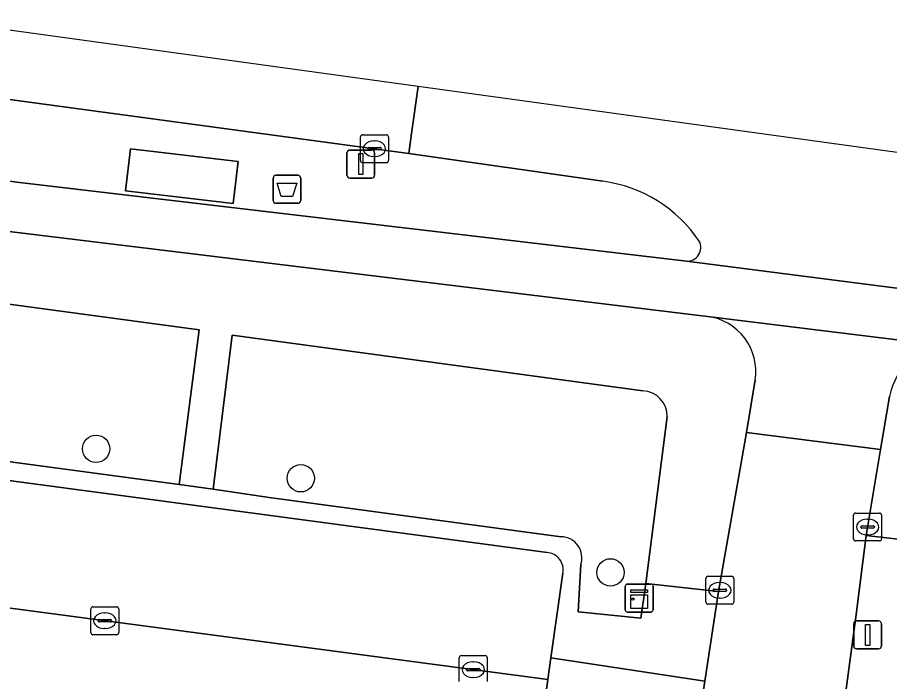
# Model space of a CAD drawing. Extents: x 160663 to 161506, y 382245 to 383291.
# Drawn here: x 160882.5 to 160913.72, y 383241.8 to 383265.56 of the extents above; entities that cross this region are included whole.
import ezdxf

# ---------------------------------------------------------------- set-up
doc = ezdxf.new("R2010")
doc.units = 0
for name, color, linetype in [('IMGEO_Afvalbak', 7, 'Continuous'), ('IMGEO_Boom', 7, 'Continuous'), ('IMGEO_Fietspad_gesloten', 7, 'Continuous'), ('IMGEO_Groenvoorziening', 7, 'Continuous'), ('IMGEO_Kast', 7, 'Continuous'), ('IMGEO_Kolk', 7, 'Continuous'), ('IMGEO_Lichtmast', 7, 'Continuous'), ('IMGEO_Parkeervlak_open', 7, 'Continuous'), ('IMGEO_Rijbaan_lokaal_gesloten', 7, 'Continuous'), ('IMGEO_Rijbaan_lokaal_open', 7, 'Continuous'), ('IMGEO_Voetpad_gesloten', 7, 'Continuous'), ('IMGEO_Voetpad_open', 7, 'Continuous')]:
    doc.layers.add(name, color=color, linetype=linetype)

msp = doc.modelspace()

# ---------------------------------------------------------------- linework, layer by layer
at = {"layer": 'IMGEO_Afvalbak'}
for p, q in [((160891.656, 383259.012), (160891.656, 383259.812)), ((160891.656, 383259.812), (160891.656, 383259.012)), ((160891.756, 383259.912), (160892.546, 383259.912)), ((160892.546, 383259.912), (160891.756, 383259.912)), ((160892.646, 383259.812), (160892.646, 383259.012)), ((160892.646, 383259.012), (160892.646, 383259.812)), ((160892.546, 383258.912), (160891.756, 383258.912)), ((160891.756, 383258.912), (160892.546, 383258.912))]:
    msp.add_line(p, q, dxfattribs=at)
msp.add_lwpolyline([(160891.799, 383259.626), (160892.503, 383259.626), (160892.354, 383259.156), (160891.948, 383259.156), (160891.799, 383259.626)], dxfattribs=at)
for centre, start, end in [((160891.756, 383259.812), 90, 180), ((160891.756, 383259.812), 90, 180), ((160892.546, 383259.812), 0, 90), ((160892.546, 383259.812), 360, 90), ((160891.756, 383259.012), 180, 270), ((160891.756, 383259.012), 180, 270), ((160892.546, 383259.012), 270, 0), ((160892.546, 383259.012), 270, 0)]:
    msp.add_arc(centre, 0.1, start, end, dxfattribs=at)
at = {"layer": 'IMGEO_Boom'}
for centre in [(160885.317, 383250.129), (160892.644, 383249.072), (160903.731, 383245.707)]:
    msp.add_circle(centre, 0.489, dxfattribs=at)
at = {"layer": 'IMGEO_Fietspad_gesloten'}
for points in [[(160749.571, 383275.838), (160772.375, 383273.271), (160826.897, 383266.189), (160865.807, 383260.226), (160871.952, 383259.299), (160876.01, 383258.649), (160907.21, 383254.866), (160915.937, 383253.784), (160972.356, 383246.078), (160977.609, 383245.36), (160998.315, 383242.532), (161054.596, 383234.67)], [(161048.826, 383237.337), (161033.753, 383239.417), (161030.202, 383239.907), (161012.954, 383242.288), (161007.978, 383242.975), (160991.087, 383245.306), (160987.927, 383245.742), (160977.584, 383247.17), (160972.582, 383247.922), (160970.219, 383248.244), (160948.513, 383251.198), (160944.615, 383251.729), (160929.927, 383253.728), (160926.09, 383254.25), (160916.951, 383255.494), (160906.447, 383256.836), (160882.483, 383259.669), (160873.765, 383260.871), (160866.022, 383262.062), (160855.96, 383263.61), (160850.573, 383264.439)]]:
    msp.add_lwpolyline(points, dxfattribs=at)
at = {"layer": 'IMGEO_Groenvoorziening'}
for points in [[(160873.584, 383255.405), (160873.001, 383250.897), (160888.287, 383248.853), (160889.011, 383254.386), (160874.679, 383256.315)], [(160904.889, 383252.207), (160890.195, 383254.198), (160889.509, 383248.685), (160891.519, 383248.38), (160901.966, 383246.982)], [(160902.666, 383245.985), (160902.57, 383244.299), (160904.821, 383244.069), (160904.997, 383245.307), (160905.766, 383251.278)]]:
    msp.add_lwpolyline(points, dxfattribs=at)
for centre, radius, start, end in [((160904.847, 383251.289), 0.919, 359.3344, 87.3671), ((160901.954, 383246.229), 0.753, 341.0585, 89.0874)]:
    msp.add_arc(centre, radius, start, end, dxfattribs=at)
at = {"layer": 'IMGEO_Kast'}
for p, q in [((160904.259, 383244.362), (160904.259, 383245.203)), ((160904.259, 383245.203), (160904.259, 383244.362)), ((160904.334, 383245.287), (160905.175, 383245.287)), ((160905.175, 383245.287), (160904.334, 383245.287)), ((160905.259, 383245.212), (160905.259, 383244.371)), ((160905.259, 383244.371), (160905.259, 383245.212)), ((160905.184, 383244.287), (160904.343, 383244.287)), ((160904.343, 383244.287), (160905.184, 383244.287))]:
    msp.add_line(p, q, dxfattribs=at)
for points in [[(160904.454, 383245.077), (160905.054, 383245.077), (160905.054, 383244.992), (160904.454, 383244.992), (160904.454, 383245.077)], [(160904.454, 383244.902), (160905.054, 383244.902), (160905.054, 383244.413), (160904.454, 383244.413), (160904.454, 383244.902)]]:
    msp.add_lwpolyline(points, dxfattribs=at)
msp.add_circle((160904.538, 383244.751), 0.0377, dxfattribs=at)
for centre, start, end in [((160904.337, 383245.209), 92.4484, 184.2845), ((160904.337, 383245.209), 92.4484, 184.2845), ((160905.181, 383245.209), 2.4484, 94.2845), ((160905.181, 383245.209), 2.4484, 94.2845), ((160904.337, 383244.365), 182.4484, 274.2845), ((160904.337, 383244.365), 182.4484, 274.2845), ((160905.181, 383244.365), 272.4484, 4.2845), ((160905.181, 383244.365), 272.4484, 4.2845)]:
    msp.add_arc(centre, 0.0779, start, end, dxfattribs=at)
at = {"layer": 'IMGEO_Kolk'}
for p, q in [((160894.856, 383261.364), (160895.708, 383261.364)), ((160894.781, 383260.438), (160894.781, 383261.29)), ((160895.269, 383261.144), (160895.294, 383261.144)), ((160895.782, 383261.29), (160895.782, 383260.438)), ((160895.04, 383260.858), (160895.04, 383260.87)), ((160895.478, 383260.821), (160895.08, 383260.821)), ((160895.083, 383260.907), (160895.481, 383260.907)), ((160895.524, 383260.87), (160895.524, 383260.858)), ((160895.292, 383260.584), (160895.267, 383260.584)), ((160895.708, 383260.364), (160894.856, 383260.364)), ((160912.435, 383246.904), (160912.435, 383247.756)), ((160912.51, 383247.83), (160913.362, 383247.83)), ((160912.923, 383247.61), (160912.948, 383247.61)), ((160913.436, 383247.756), (160913.436, 383246.904)), ((160912.694, 383247.324), (160912.694, 383247.336)), ((160913.132, 383247.287), (160912.734, 383247.287)), ((160912.737, 383247.373), (160913.135, 383247.373)), ((160913.178, 383247.336), (160913.178, 383247.324)), ((160912.946, 383247.05), (160912.921, 383247.05)), ((160913.362, 383246.83), (160912.51, 383246.83)), ((160907.145, 383244.64), (160907.145, 383245.492)), ((160907.22, 383245.566), (160908.072, 383245.566)), ((160908.146, 383245.492), (160908.146, 383244.64)), ((160907.447, 383245.109), (160907.845, 383245.109)), ((160907.633, 383245.346), (160907.658, 383245.346)), ((160907.404, 383245.06), (160907.404, 383245.072)), ((160907.842, 383245.023), (160907.444, 383245.023)), ((160907.656, 383244.786), (160907.631, 383244.786)), ((160907.888, 383245.072), (160907.888, 383245.06)), ((160885.205, 383244.476), (160886.057, 383244.476)), ((160908.072, 383244.566), (160907.22, 383244.566)), ((160885.13, 383243.55), (160885.13, 383244.402)), ((160885.618, 383244.256), (160885.643, 383244.256)), ((160886.131, 383244.402), (160886.131, 383243.55)), ((160885.389, 383243.97), (160885.389, 383243.982)), ((160885.827, 383243.933), (160885.429, 383243.933)), ((160885.432, 383244.019), (160885.83, 383244.019)), ((160885.873, 383243.982), (160885.873, 383243.97)), ((160885.641, 383243.696), (160885.616, 383243.696)), ((160886.057, 383243.476), (160885.205, 383243.476)), ((160898.32, 383241.8), (160898.32, 383242.652)), ((160898.395, 383242.726), (160899.247, 383242.726)), ((160899.321, 383242.652), (160899.321, 383241.8)), ((160898.808, 383242.506), (160898.833, 383242.506)), ((160898.579, 383242.22), (160898.579, 383242.232)), ((160899.017, 383242.183), (160898.619, 383242.183)), ((160898.622, 383242.269), (160899.02, 383242.269)), ((160899.063, 383242.232), (160899.063, 383242.22)), ((160898.831, 383241.946), (160898.806, 383241.946))]:
    msp.add_line(p, q, dxfattribs=at)
for points in [[(160894.856, 383261.364), (160895.708, 383261.364)], [(160894.781, 383260.438), (160894.781, 383261.29)], [(160895.782, 383261.29), (160895.782, 383260.438)], [(160895.708, 383260.364), (160894.856, 383260.364)], [(160912.435, 383246.904), (160912.435, 383247.756)], [(160912.51, 383247.83), (160913.362, 383247.83)], [(160913.436, 383247.756), (160913.436, 383246.904)], [(160913.362, 383246.83), (160912.51, 383246.83)], [(160907.145, 383244.64), (160907.145, 383245.492)], [(160907.22, 383245.566), (160908.072, 383245.566)], [(160908.146, 383245.492), (160908.146, 383244.64)], [(160885.205, 383244.476), (160886.057, 383244.476)], [(160908.072, 383244.566), (160907.22, 383244.566)], [(160885.13, 383243.55), (160885.13, 383244.402)], [(160886.131, 383244.402), (160886.131, 383243.55)], [(160886.057, 383243.476), (160885.205, 383243.476)], [(160898.32, 383241.8), (160898.32, 383242.652)], [(160898.395, 383242.726), (160899.247, 383242.726)], [(160899.321, 383242.652), (160899.321, 383241.8)]]:
    msp.add_lwpolyline(points, dxfattribs=at)
for centre, radius, start, end in [((160894.858, 383261.288), 0.0765, 91.552, 178.448), ((160894.858, 383261.288), 0.0765, 91.552, 178.448), ((160895.706, 383261.288), 0.0765, 1.552, 88.448), ((160895.706, 383261.288), 0.0765, 1.552, 88.448), ((160895.08, 383260.867), 0.0403, 85.8775, 175.7526), ((160895.077, 383260.857), 0.0366, 178.938, 274.7102), ((160895.481, 383260.864), 0.043, 264.8664, 352.4533), ((160895.485, 383260.869), 0.0386, 1.7309, 96.639), ((160894.858, 383260.44), 0.0765, 181.552, 268.448), ((160894.858, 383260.44), 0.0765, 181.552, 268.448), ((160895.706, 383260.44), 0.0765, 271.552, 358.448), ((160895.706, 383260.44), 0.0765, 271.552, 358.448), ((160912.512, 383247.754), 0.0765, 91.552, 178.448), ((160912.512, 383247.754), 0.0765, 91.552, 178.448), ((160913.36, 383247.754), 0.0765, 1.552, 88.448), ((160913.36, 383247.754), 0.0765, 1.552, 88.448), ((160912.734, 383247.333), 0.0403, 85.8775, 175.7526), ((160912.731, 383247.323), 0.0366, 178.938, 274.7102), ((160913.135, 383247.33), 0.043, 264.8664, 352.4533), ((160913.139, 383247.335), 0.0386, 1.7309, 96.639), ((160912.512, 383246.906), 0.0765, 181.552, 268.448), ((160912.512, 383246.906), 0.0765, 181.552, 268.448), ((160913.36, 383246.906), 0.0765, 271.552, 358.448), ((160913.36, 383246.906), 0.0765, 271.552, 358.448), ((160907.222, 383245.49), 0.0765, 91.552, 178.448), ((160907.222, 383245.49), 0.0765, 91.552, 178.448), ((160908.07, 383245.49), 0.0765, 1.552, 88.448), ((160908.07, 383245.49), 0.0765, 1.552, 88.448), ((160907.444, 383245.069), 0.0403, 85.8775, 175.7526), ((160907.849, 383245.071), 0.0386, 1.7309, 96.639), ((160907.441, 383245.059), 0.0366, 178.938, 274.7102), ((160907.845, 383245.066), 0.043, 264.8664, 352.4533), ((160885.207, 383244.4), 0.0765, 91.552, 178.448), ((160885.207, 383244.4), 0.0765, 91.552, 178.448), ((160886.055, 383244.4), 0.0765, 1.552, 88.448), ((160886.055, 383244.4), 0.0765, 1.552, 88.448), ((160907.222, 383244.642), 0.0765, 181.552, 268.448), ((160907.222, 383244.642), 0.0765, 181.552, 268.448), ((160908.07, 383244.642), 0.0765, 271.552, 358.448), ((160908.07, 383244.642), 0.0765, 271.552, 358.448), ((160885.429, 383243.979), 0.0403, 85.8775, 175.7526), ((160885.426, 383243.969), 0.0366, 178.938, 274.7102), ((160885.83, 383243.976), 0.043, 264.8664, 352.4533), ((160885.834, 383243.981), 0.0386, 1.7309, 96.639), ((160885.207, 383243.552), 0.0765, 181.552, 268.448), ((160885.207, 383243.552), 0.0765, 181.552, 268.448), ((160886.055, 383243.552), 0.0765, 271.552, 358.448), ((160886.055, 383243.552), 0.0765, 271.552, 358.448), ((160898.397, 383242.65), 0.0765, 91.552, 178.448), ((160898.397, 383242.65), 0.0765, 91.552, 178.448), ((160899.245, 383242.65), 0.0765, 1.552, 88.448), ((160899.245, 383242.65), 0.0765, 1.552, 88.448), ((160898.619, 383242.229), 0.0403, 85.8775, 175.7526), ((160898.616, 383242.219), 0.0366, 178.938, 274.7102), ((160899.02, 383242.226), 0.043, 264.8664, 352.4533), ((160899.024, 383242.231), 0.0386, 1.7309, 96.639)]:
    msp.add_arc(centre, radius, start, end, dxfattribs=at)
for centre, major_axis, ratio, start_param, end_param in [((160895.268, 383260.864), (-0.387, 0.002), 0.722429, 4.712389, 7.853982), ((160895.293, 383260.864), (-0.39, 0.002), 0.717154, 1.570796, 4.712389), ((160912.922, 383247.33), (-0.387, 0.002), 0.722429, 4.712389, 7.853982), ((160912.947, 383247.33), (-0.39, 0.002), 0.717154, 1.570796, 4.712389), ((160907.632, 383245.066), (-0.387, 0.002), 0.722429, 4.712389, 7.853982), ((160907.657, 383245.066), (-0.39, 0.002), 0.717154, 1.570796, 4.712389), ((160885.617, 383243.976), (-0.387, 0.002), 0.722429, 4.712389, 7.853982), ((160885.642, 383243.976), (-0.39, 0.002), 0.717154, 1.570796, 4.712389), ((160898.807, 383242.226), (-0.387, 0.002), 0.722429, 4.712389, 7.853982), ((160898.832, 383242.226), (-0.39, 0.002), 0.717154, 1.570796, 4.712389)]:
    msp.add_ellipse(centre, major_axis=major_axis, ratio=ratio, start_param=start_param, end_param=end_param, dxfattribs=at)
at = {"layer": 'IMGEO_Lichtmast'}
for p, q in [((160894.299, 383259.916), (160894.299, 383260.716)), ((160894.299, 383260.716), (160894.299, 383259.916)), ((160894.399, 383260.816), (160895.189, 383260.816)), ((160895.189, 383260.816), (160894.399, 383260.816)), ((160895.289, 383260.716), (160895.289, 383259.916)), ((160895.289, 383259.916), (160895.289, 383260.716)), ((160895.189, 383259.816), (160894.399, 383259.816)), ((160894.399, 383259.816), (160895.189, 383259.816)), ((160912.439, 383243.069), (160912.439, 383243.869)), ((160912.439, 383243.869), (160912.439, 383243.069)), ((160912.539, 383243.969), (160913.329, 383243.969)), ((160913.329, 383243.969), (160912.539, 383243.969)), ((160913.429, 383243.869), (160913.429, 383243.069)), ((160913.429, 383243.069), (160913.429, 383243.869)), ((160913.329, 383242.969), (160912.539, 383242.969)), ((160912.539, 383242.969), (160913.329, 383242.969))]:
    msp.add_line(p, q, dxfattribs=at)
for points in [[(160894.719, 383260.691), (160894.869, 383260.691), (160894.869, 383259.941), (160894.719, 383259.941), (160894.719, 383260.691)], [(160912.859, 383243.844), (160913.009, 383243.844), (160913.009, 383243.094), (160912.859, 383243.094), (160912.859, 383243.844)]]:
    msp.add_lwpolyline(points, dxfattribs=at)
for centre, start, end in [((160894.399, 383260.716), 90, 180), ((160894.399, 383260.716), 90, 180), ((160895.189, 383260.716), 0, 90), ((160895.189, 383260.716), 360, 90), ((160894.399, 383259.916), 180, 270), ((160894.399, 383259.916), 180, 270), ((160895.189, 383259.916), 270, 0), ((160895.189, 383259.916), 270, 0), ((160912.539, 383243.869), 90, 180), ((160912.539, 383243.869), 90, 180), ((160913.329, 383243.869), 0, 90), ((160913.329, 383243.869), 360, 90), ((160912.539, 383243.069), 180, 270), ((160912.539, 383243.069), 180, 270), ((160913.329, 383243.069), 270, 0), ((160913.329, 383243.069), 270, 0)]:
    msp.add_arc(centre, 0.1, start, end, dxfattribs=at)
at = {"layer": 'IMGEO_Parkeervlak_open'}
for points in [[(160874.688, 383250), (160872.896, 383250.24), (160870.701, 383250.534), (160870.631, 383250), (160870.107, 383246.034), (160901.483, 383241.871), (160901.594, 383242.653), (160902.024, 383245.681)], [(160901.462, 383246.414), (160874.688, 383250)]]:
    msp.add_lwpolyline(points, dxfattribs=at)
msp.add_arc((160901.427, 383245.805), 0.61, 348.2637, 86.692, dxfattribs=at)
at = {"layer": 'IMGEO_Rijbaan_lokaal_gesloten'}
for points in [[(160896.852, 383263.09), (160789.689, 383277.854), (160760.039, 383281.939), (160749.307, 383283.418), (160711.318, 383288.264), (160711.312, 383287.33), (160715.419, 383286.99), (160715.607, 383286.974), (160720.29, 383286.426), (160726.296, 383285.597)], [(160766.303, 383277.669), (160770.217, 383277.218), (160776.779, 383276.461), (160784.806, 383275.536), (160787.715, 383275.191), (160787.829, 383275.177), (160790.757, 383274.806), (160793.692, 383274.45), (160798.216, 383273.901), (160809.55, 383272.527), (160815.172, 383271.845), (160818.756, 383271.41), (160827.23, 383270.288), (160832.959, 383269.529), (160844.144, 383267.979), (160850.949, 383267.047), (160856.311, 383266.312), (160862.548, 383265.458), (160878.331, 383263.145), (160896.51, 383260.689), (160896.612, 383261.407), (160896.852, 383263.09)], [(160926.374, 383259.023), (160896.852, 383263.09), (160896.612, 383261.407), (160896.51, 383260.689), (160903.458, 383259.7)], [(160906.447, 383256.836), (160916.951, 383255.494)], [(160900.757, 383236.496), (160900.782, 383236.68), (160901.483, 383241.871), (160870.107, 383246.034), (160870.631, 383250), (160870.701, 383250.534), (160870.753, 383250.928), (160866.442, 383251.515), (160866.237, 383250), (160864.949, 383240.486)], [(160912.522, 383244.195), (160912.882, 383247.022), (160913.396, 383250.103), (160908.598, 383250.707), (160907.598, 383245.026), (160907.107, 383241.817), (160906.197, 383235.866), (160906.184, 383235.781)], [(160911.331, 383235.302), (160912.522, 383244.195)]]:
    msp.add_lwpolyline(points, dxfattribs=at)
for centre, radius, start, end in [((160902.776, 383254.749), 4.998, 34.1728, 82.1542), ((160906.464, 383257.335), 0.499, 268.0644, 26.3366)]:
    msp.add_arc(centre, radius, start, end, dxfattribs=at)
at = {"layer": 'IMGEO_Rijbaan_lokaal_open'}
for points in [[(160915.937, 383253.784), (160907.21, 383254.866)], [(160908.908, 383252.594), (160908.598, 383250.707), (160913.396, 383250.103), (160913.721, 383252)]]:
    msp.add_lwpolyline(points, dxfattribs=at)
msp.add_lwpolyline([(160907.107, 383241.817), (160901.594, 383242.653), (160901.483, 383241.871), (160900.782, 383236.68), (160901.569, 383236.562), (160901.654, 383237.155), (160903.574, 383236.879), (160903.519, 383236.311), (160906.197, 383235.866)], close=True, dxfattribs=at)
for centre, radius, start, end in [((160906.942, 383252.895), 1.989, 351.2936, 82.2523), ((160915.858, 383251.613), 2.172, 87.928, 169.7439)]:
    msp.add_arc(centre, radius, start, end, dxfattribs=at)
at = {"layer": 'IMGEO_Voetpad_gesloten'}
msp.add_lwpolyline([(160890.404, 383260.404), (160886.55, 383260.86), (160886.373, 383259.36), (160890.227, 383258.905)], close=True, dxfattribs=at)
msp.add_lwpolyline([(160917.764, 383246.459), (160912.882, 383247.022), (160912.522, 383244.195), (160911.331, 383235.302)], dxfattribs=at)
at = {"layer": 'IMGEO_Voetpad_open'}
for points in [[(160903.458, 383259.7), (160896.51, 383260.689), (160878.331, 383263.145)], [(160873.765, 383260.871), (160882.483, 383259.669), (160906.447, 383256.836)], [(160907.21, 383254.866), (160876.01, 383258.649), (160871.952, 383259.299), (160871.497, 383256.122), (160870.753, 383250.928), (160870.701, 383250.534), (160872.896, 383250.24), (160873.001, 383250.897), (160873.584, 383255.405)], [(160874.679, 383256.315), (160889.011, 383254.386), (160888.287, 383248.853), (160889.509, 383248.685), (160890.195, 383254.198)], [(160890.195, 383254.198), (160904.889, 383252.207)], [(160905.766, 383251.278), (160904.997, 383245.307), (160907.598, 383245.026), (160908.598, 383250.707), (160908.908, 383252.594)], [(160913.721, 383252), (160913.396, 383250.103), (160912.882, 383247.022), (160917.764, 383246.459), (160918.274, 383250.259), (160920.679, 383250), (160921.033, 383249.962), (160924.489, 383249.589), (160924.544, 383249.456), (160925.082, 383249.383), (160925.321, 383249.35), (160925.336, 383249.456), (160927.032, 383249.124), (160931.314, 383248.549), (160939.027, 383247.512), (160939.099, 383247.606), (160939.517, 383247.55), (160940.105, 383247.47), (160940.082, 383247.304), (160947.824, 383246.256), (160959.522, 383244.673)], [(160891.519, 383248.38), (160889.509, 383248.685), (160888.287, 383248.853), (160873.001, 383250.897), (160872.896, 383250.24), (160874.688, 383250), (160901.462, 383246.414)], [(160901.966, 383246.982), (160891.519, 383248.38)], [(160902.024, 383245.681), (160901.594, 383242.653), (160907.107, 383241.817), (160907.598, 383245.026), (160904.997, 383245.307), (160904.821, 383244.069), (160902.57, 383244.299), (160902.666, 383245.985)]]:
    msp.add_lwpolyline(points, dxfattribs=at)
msp.add_lwpolyline([(160890.227, 383258.905), (160886.373, 383259.36), (160886.55, 383260.86), (160890.404, 383260.404)], close=True, dxfattribs=at)
for centre, radius, start, end in [((160902.776, 383254.749), 4.998, 34.1728, 82.1542), ((160906.464, 383257.335), 0.499, 268.0644, 26.3366), ((160906.942, 383252.895), 1.989, 351.2936, 82.2523), ((160915.858, 383251.613), 2.172, 87.928, 169.7439), ((160904.847, 383251.289), 0.919, 359.3344, 87.3671), ((160901.954, 383246.229), 0.753, 341.0585, 89.0874), ((160901.427, 383245.805), 0.61, 348.2637, 86.692)]:
    msp.add_arc(centre, radius, start, end, dxfattribs=at)

doc.saveas('drawing.dxf')
